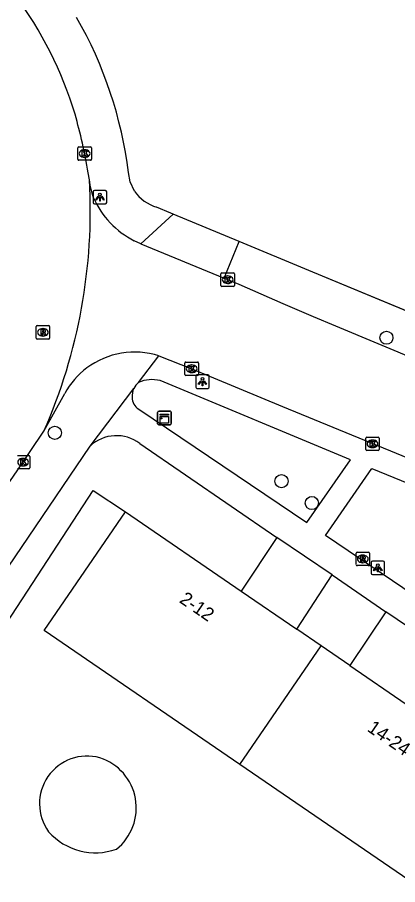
# Model space of a CAD drawing. Extents: x 159040 to 160094, y 381214 to 382518.
# Drawn here: x 159881.1 to 159909.3, y 382079.7 to 382144.1 of the extents above; entities that cross this region are included whole.
import ezdxf

# ---------------------------------------------------------------- set-up
doc = ezdxf.new("R2010")
doc.units = 0
for name, color, linetype in [('IMGEO_Boom', 7, 'Continuous'), ('IMGEO_Groenvoorziening', 7, 'Continuous'), ('IMGEO_Hek', 7, 'Continuous'), ('IMGEO_Kast', 7, 'Continuous'), ('IMGEO_Kolk', 7, 'Continuous'), ('IMGEO_Lichtpunt', 7, 'Continuous'), ('IMGEO_Pand', 7, 'Continuous'), ('IMGEO_Pand_nummerreeks', 7, 'Continuous'), ('IMGEO_Rijbaan_lokaal_gesloten', 7, 'Continuous'), ('IMGEO_Rijbaan_lokaal_open', 7, 'Continuous'), ('IMGEO_Rioolput', 7, 'Continuous'), ('IMGEO_Voetpad_open', 7, 'Continuous')]:
    doc.layers.add(name, color=color, linetype=linetype)

msp = doc.modelspace()

# ---------------------------------------------------------------- linework, layer by layer
at = {"layer": 'IMGEO_Boom'}
for centre in [(159908.482, 382120.35), (159883.867, 382113.288), (159900.689, 382109.696), (159902.95, 382108.07)]:
    msp.add_circle(centre, 0.489, dxfattribs=at)
at = {"layer": 'IMGEO_Groenvoorziening'}
msp.add_lwpolyline([(159875.084, 382083.344), (159873.788, 382085.832), (159872.389, 382087.076), (159886.72, 382109), (159889.106, 382107.408)], dxfattribs=at)
for centre, radius, start, end in [((159886.261, 382085.741), 3.538, 74.40685, 216.12587), ((159885.995, 382085.426), 3.916, 308.44302, 71.89627), ((159886.879, 382086.74), 4.647, 221.58947, 289.49752)]:
    msp.add_arc(centre, radius, start, end, dxfattribs=at)
at = {"layer": 'IMGEO_Hek'}
for points in [[(159889.772, 382131.232), (159889.451, 382131.922), (159889.33, 382132.613)], [(159892.469, 382129.608), (159891.423, 382130.043)], [(159897.544, 382127.5), (159892.657, 382129.53), (159892.469, 382129.608)], [(159902.731, 382125.343), (159897.544, 382127.5)], [(159921.917, 382117.37), (159902.731, 382125.343)]]:
    msp.add_lwpolyline(points, dxfattribs=at)
for centre, radius, start, end in [((159858.934, 382128.872), 30.625, 7.01587, 29.92255), ((159892.418, 382133.165), 3.276, 216.15066, 252.32877)]:
    msp.add_arc(centre, radius, start, end, dxfattribs=at)
at = {"layer": 'IMGEO_Kast'}
for p, q in [((159891.497, 382113.965), (159891.497, 382114.806)), ((159891.497, 382114.806), (159891.497, 382113.965)), ((159891.572, 382114.89), (159892.413, 382114.89)), ((159892.413, 382114.89), (159891.572, 382114.89)), ((159892.497, 382114.815), (159892.497, 382113.974)), ((159892.497, 382113.974), (159892.497, 382114.815)), ((159892.422, 382113.89), (159891.581, 382113.89)), ((159891.581, 382113.89), (159892.422, 382113.89))]:
    msp.add_line(p, q, dxfattribs=at)
for points in [[(159891.692, 382114.68), (159892.292, 382114.68), (159892.292, 382114.595), (159891.692, 382114.595), (159891.692, 382114.68)], [(159891.692, 382114.505), (159892.292, 382114.505), (159892.292, 382114.016), (159891.692, 382114.016), (159891.692, 382114.505)]]:
    msp.add_lwpolyline(points, dxfattribs=at)
msp.add_circle((159891.776, 382114.354), 0.0377, dxfattribs=at)
for centre, start, end in [((159891.575, 382114.812), 92.4484, 184.28452), ((159891.575, 382114.812), 92.4484, 184.28452), ((159892.419, 382114.812), 2.4484, 94.28452), ((159892.419, 382114.812), 2.4484, 94.28452), ((159891.575, 382113.968), 182.4484, 274.28452), ((159891.575, 382113.968), 182.4484, 274.28452), ((159892.419, 382113.968), 272.4484, 4.28452), ((159892.419, 382113.968), 272.4484, 4.28452)]:
    msp.add_arc(centre, 0.0779, start, end, dxfattribs=at)
at = {"layer": 'IMGEO_Kolk'}
for p, q in [((159885.573, 382133.604), (159885.573, 382134.456)), ((159885.648, 382134.53), (159886.5, 382134.53)), ((159886.061, 382134.31), (159886.086, 382134.31)), ((159886.574, 382134.456), (159886.574, 382133.604)), ((159886.5, 382133.53), (159885.648, 382133.53)), ((159886.084, 382133.75), (159886.059, 382133.75)), ((159896.199, 382124.235), (159896.199, 382125.087)), ((159896.274, 382125.161), (159897.126, 382125.161)), ((159897.2, 382125.087), (159897.2, 382124.235)), ((159896.71, 382124.381), (159896.685, 382124.381)), ((159896.687, 382124.941), (159896.712, 382124.941)), ((159897.126, 382124.161), (159896.274, 382124.161)), ((159893.522, 382117.621), (159893.522, 382118.473)), ((159893.597, 382118.547), (159894.449, 382118.547)), ((159894.01, 382118.327), (159894.035, 382118.327)), ((159894.523, 382118.473), (159894.523, 382117.621)), ((159894.449, 382117.547), (159893.597, 382117.547)), ((159894.033, 382117.767), (159894.008, 382117.767)), ((159906.952, 382112.041), (159906.952, 382112.893)), ((159907.027, 382112.967), (159907.879, 382112.967)), ((159907.953, 382112.893), (159907.953, 382112.041)), ((159907.463, 382112.187), (159907.438, 382112.187)), ((159907.44, 382112.747), (159907.465, 382112.747)), ((159881.079, 382111.606), (159881.931, 382111.606)), ((159882.005, 382111.532), (159882.005, 382110.68)), ((159907.879, 382111.967), (159907.027, 382111.967)), ((159881.492, 382111.386), (159881.517, 382111.386)), ((159881.931, 382110.606), (159881.079, 382110.606)), ((159881.515, 382110.826), (159881.49, 382110.826))]:
    msp.add_line(p, q, dxfattribs=at)
for points in [[(159885.573, 382133.604), (159885.573, 382134.456)], [(159885.648, 382134.53), (159886.5, 382134.53)], [(159885.894, 382134.23), (159886.017, 382134.23), (159886.017, 382134.079), (159886.147, 382134.23), (159886.311, 382134.23), (159886.165, 382134.079), (159886.318, 382133.83), (159886.166, 382133.83), (159886.081, 382133.994), (159886.017, 382133.927), (159886.017, 382133.83), (159885.894, 382133.83), (159885.894, 382134.23)], [(159886.574, 382134.456), (159886.574, 382133.604)], [(159886.5, 382133.53), (159885.648, 382133.53)], [(159896.199, 382124.235), (159896.199, 382125.087)], [(159896.274, 382125.161), (159897.126, 382125.161)], [(159897.2, 382125.087), (159897.2, 382124.235)], [(159896.52, 382124.861), (159896.643, 382124.861), (159896.643, 382124.71), (159896.773, 382124.861), (159896.937, 382124.861), (159896.791, 382124.71), (159896.944, 382124.461), (159896.792, 382124.461), (159896.707, 382124.625), (159896.643, 382124.558), (159896.643, 382124.461), (159896.52, 382124.461), (159896.52, 382124.861)], [(159897.126, 382124.161), (159896.274, 382124.161)], [(159893.522, 382117.621), (159893.522, 382118.473)], [(159893.597, 382118.547), (159894.449, 382118.547)], [(159893.843, 382118.247), (159893.966, 382118.247), (159893.966, 382118.096), (159894.096, 382118.247), (159894.26, 382118.247), (159894.114, 382118.096), (159894.267, 382117.847), (159894.115, 382117.847), (159894.03, 382118.011), (159893.966, 382117.944), (159893.966, 382117.847), (159893.843, 382117.847), (159893.843, 382118.247)], [(159894.523, 382118.473), (159894.523, 382117.621)], [(159894.449, 382117.547), (159893.597, 382117.547)], [(159906.952, 382112.041), (159906.952, 382112.893)], [(159907.027, 382112.967), (159907.879, 382112.967)], [(159907.953, 382112.893), (159907.953, 382112.041)], [(159907.273, 382112.667), (159907.396, 382112.667), (159907.396, 382112.516), (159907.526, 382112.667), (159907.69, 382112.667), (159907.544, 382112.516), (159907.697, 382112.267), (159907.545, 382112.267), (159907.46, 382112.431), (159907.396, 382112.364), (159907.396, 382112.267), (159907.273, 382112.267), (159907.273, 382112.667)], [(159881.079, 382111.606), (159881.931, 382111.606)], [(159882.005, 382111.532), (159882.005, 382110.68)], [(159907.879, 382111.967), (159907.027, 382111.967)], [(159881.325, 382111.306), (159881.448, 382111.306), (159881.448, 382111.155), (159881.578, 382111.306), (159881.742, 382111.306), (159881.596, 382111.155), (159881.749, 382110.906), (159881.597, 382110.906), (159881.512, 382111.07), (159881.448, 382111.003), (159881.448, 382110.906), (159881.325, 382110.906), (159881.325, 382111.306)], [(159881.931, 382110.606), (159881.079, 382110.606)]]:
    msp.add_lwpolyline(points, dxfattribs=at)
for centre, start, end in [((159885.65, 382134.454), 91.55205, 178.44795), ((159885.65, 382134.454), 91.55205, 178.44795), ((159886.498, 382134.454), 1.55205, 88.44795), ((159886.498, 382134.454), 1.55205, 88.44795), ((159885.65, 382133.606), 181.55205, 268.44795), ((159885.65, 382133.606), 181.55205, 268.44795), ((159886.498, 382133.606), 271.55205, 358.44795), ((159886.498, 382133.606), 271.55205, 358.44795), ((159896.276, 382125.085), 91.55205, 178.44795), ((159896.276, 382125.085), 91.55205, 178.44795), ((159897.124, 382125.085), 1.55205, 88.44795), ((159897.124, 382125.085), 1.55205, 88.44795), ((159896.276, 382124.237), 181.55205, 268.44795), ((159896.276, 382124.237), 181.55205, 268.44795), ((159897.124, 382124.237), 271.55205, 358.44795), ((159897.124, 382124.237), 271.55205, 358.44795), ((159893.599, 382118.471), 91.55205, 178.44795), ((159893.599, 382118.471), 91.55205, 178.44795), ((159894.447, 382118.471), 1.55205, 88.44795), ((159894.447, 382118.471), 1.55205, 88.44795), ((159893.599, 382117.623), 181.55205, 268.44795), ((159893.599, 382117.623), 181.55205, 268.44795), ((159894.447, 382117.623), 271.55205, 358.44795), ((159894.447, 382117.623), 271.55205, 358.44795), ((159907.029, 382112.891), 91.55205, 178.44795), ((159907.029, 382112.891), 91.55205, 178.44795), ((159907.877, 382112.891), 1.55205, 88.44795), ((159907.877, 382112.891), 1.55205, 88.44795), ((159881.929, 382111.53), 1.55205, 88.44795), ((159881.929, 382111.53), 1.55205, 88.44795), ((159907.029, 382112.043), 181.55205, 268.44795), ((159907.029, 382112.043), 181.55205, 268.44795), ((159907.877, 382112.043), 271.55205, 358.44795), ((159907.877, 382112.043), 271.55205, 358.44795), ((159881.929, 382110.682), 271.55205, 358.44795), ((159881.929, 382110.682), 271.55205, 358.44795)]:
    msp.add_arc(centre, 0.0765, start, end, dxfattribs=at)
for centre, major_axis, ratio, start_param, end_param in [((159886.06, 382134.03), (-0.387, 0.002), 0.722429, 4.712389, 7.853982), ((159886.085, 382134.03), (-0.39, 0.002), 0.717154, 1.570796, 4.712389), ((159896.686, 382124.661), (-0.387, 0.002), 0.722429, 4.712389, 7.853982), ((159896.711, 382124.661), (-0.39, 0.002), 0.717154, 1.570796, 4.712389), ((159894.009, 382118.047), (-0.387, 0.002), 0.722429, 4.712389, 7.853982), ((159894.034, 382118.047), (-0.39, 0.002), 0.717154, 1.570796, 4.712389), ((159907.439, 382112.467), (-0.387, 0.002), 0.722429, 4.712389, 7.853982), ((159907.464, 382112.467), (-0.39, 0.002), 0.717154, 1.570796, 4.712389), ((159881.491, 382111.106), (-0.387, 0.002), 0.722429, 4.712389, 7.853982), ((159881.516, 382111.106), (-0.39, 0.002), 0.717154, 1.570796, 4.712389)]:
    msp.add_ellipse(centre, major_axis=major_axis, ratio=ratio, start_param=start_param, end_param=end_param, dxfattribs=at)
at = {"layer": 'IMGEO_Lichtpunt'}
for p, q in [((159886.716, 382131.194), (159886.716, 382130.387)), ((159886.716, 382131.194), (159886.716, 382130.387)), ((159887.618, 382131.289), (159886.81, 382131.289)), ((159887.618, 382131.289), (159886.81, 382131.289)), ((159887.712, 382130.387), (159887.712, 382131.194)), ((159887.712, 382130.387), (159887.712, 382131.194)), ((159886.81, 382130.293), (159887.618, 382130.293)), ((159886.81, 382130.293), (159887.618, 382130.293)), ((159894.32, 382117.493), (159894.32, 382116.686)), ((159894.32, 382117.493), (159894.32, 382116.686)), ((159895.222, 382117.588), (159894.414, 382117.588)), ((159895.222, 382117.588), (159894.414, 382117.588)), ((159895.316, 382116.686), (159895.316, 382117.493)), ((159895.316, 382116.686), (159895.316, 382117.493)), ((159894.414, 382116.592), (159895.222, 382116.592)), ((159894.414, 382116.592), (159895.222, 382116.592)), ((159908.246, 382103.755), (159907.438, 382103.755)), ((159908.246, 382103.755), (159907.438, 382103.755)), ((159907.344, 382103.66), (159907.344, 382102.853)), ((159907.344, 382103.66), (159907.344, 382102.853)), ((159908.34, 382102.853), (159908.34, 382103.66)), ((159908.34, 382102.853), (159908.34, 382103.66)), ((159907.438, 382102.759), (159908.246, 382102.759)), ((159907.438, 382102.759), (159908.246, 382102.759))]:
    msp.add_line(p, q, dxfattribs=at)
for points in [[(159887.09, 382130.858), (159887.129, 382130.83), (159886.941, 382130.568), (159886.903, 382130.595), (159887.09, 382130.858)], [(159887.192, 382130.81), (159887.239, 382130.81), (159887.239, 382130.488), (159887.192, 382130.488), (159887.192, 382130.81)], [(159887.302, 382130.83), (159887.34, 382130.857), (159887.527, 382130.595), (159887.488, 382130.567), (159887.302, 382130.83)], [(159894.694, 382117.157), (159894.733, 382117.129), (159894.545, 382116.867), (159894.507, 382116.894), (159894.694, 382117.157)], [(159894.796, 382117.109), (159894.843, 382117.109), (159894.843, 382116.787), (159894.796, 382116.787), (159894.796, 382117.109)], [(159894.906, 382117.129), (159894.944, 382117.156), (159895.131, 382116.894), (159895.092, 382116.866), (159894.906, 382117.129)], [(159907.718, 382103.324), (159907.757, 382103.296), (159907.569, 382103.034), (159907.531, 382103.061), (159907.718, 382103.324)], [(159907.82, 382103.276), (159907.867, 382103.276), (159907.867, 382102.954), (159907.82, 382102.954), (159907.82, 382103.276)], [(159907.93, 382103.296), (159907.968, 382103.323), (159908.155, 382103.061), (159908.116, 382103.033), (159907.93, 382103.296)]]:
    msp.add_lwpolyline(points, dxfattribs=at)
for centre in [(159887.215, 382130.992), (159894.819, 382117.291), (159907.843, 382103.458)]:
    msp.add_circle(centre, 0.0994, dxfattribs=at)
for centre, start, end in [((159886.81, 382131.194), 90, 180), ((159886.81, 382131.194), 90, 180), ((159887.618, 382131.194), 0, 90), ((159887.618, 382131.194), 0, 90), ((159886.81, 382130.387), 180, 270), ((159886.81, 382130.387), 180, 270), ((159887.618, 382130.387), 270, 0), ((159887.618, 382130.387), 270, 360), ((159894.414, 382117.493), 90, 180), ((159894.414, 382117.493), 90, 180), ((159895.222, 382117.493), 0, 90), ((159895.222, 382117.493), 0, 90), ((159894.414, 382116.686), 180, 270), ((159894.414, 382116.686), 180, 270), ((159895.222, 382116.686), 270, 0), ((159895.222, 382116.686), 270, 360), ((159907.438, 382103.66), 90, 180), ((159907.438, 382103.66), 90, 180), ((159908.246, 382103.66), 0, 90), ((159908.246, 382103.66), 0, 90), ((159907.438, 382102.853), 180, 270), ((159907.438, 382102.853), 180, 270), ((159908.246, 382102.853), 270, 0), ((159908.246, 382102.853), 270, 360)]:
    msp.add_arc(centre, 0.0946, start, end, dxfattribs=at)
at = {"layer": 'IMGEO_Pand'}
for points in [[(159897.59, 382088.65), (159883.07, 382098.596), (159889.106, 382107.408)], [(159889.106, 382107.408), (159897.695, 382101.524)], [(159897.695, 382101.524), (159901.819, 382098.699)], [(159903.626, 382097.462), (159901.819, 382098.699)], [(159897.59, 382088.65), (159903.626, 382097.462)], [(159905.757, 382096.002), (159903.626, 382097.462)], [(159905.757, 382096.002), (159909.958, 382093.124)], [(159918.451, 382087.306), (159912.415, 382078.494), (159897.59, 382088.65)]]:
    msp.add_lwpolyline(points, dxfattribs=at)
at = {"layer": 'IMGEO_Rijbaan_lokaal_gesloten'}
for points in [[(159886.43, 382132.075), (159886.341, 382132.609)], [(159872.251, 382097.775), (159873.055, 382098.97), (159874.837, 382101.436), (159881.077, 382110.472), (159883.045, 382113.401)]]:
    msp.add_lwpolyline(points, dxfattribs=at)
for centre, radius, start, end in [((159857.798, 382128.619), 28.8, 16.82991, 36.68213), ((159842.503, 382125.055), 44.484, 9.77706, 15.52037), ((159845.894, 382129.779), 40.601, 336.20948, 3.24185)]:
    msp.add_arc(centre, radius, start, end, dxfattribs=at)
at = {"layer": 'IMGEO_Rijbaan_lokaal_open'}
for points in [[(159886.727, 382130.744), (159886.512, 382131.539), (159886.43, 382132.075)], [(159890.238, 382127.329), (159889.751, 382127.558)], [(159890.238, 382127.329), (159896.433, 382124.777)], [(159920.156, 382114.78), (159904.723, 382121.216), (159903.075, 382121.893), (159900.812, 382122.877), (159897.537, 382124.31), (159896.7, 382124.661), (159896.433, 382124.777)], [(159891.595, 382119.01), (159894.028, 382118.045), (159900.77, 382115.252), (159927.483, 382104.273)], [(159883.045, 382113.401), (159884.605, 382116.206)]]:
    msp.add_lwpolyline(points, dxfattribs=at)
for centre, radius, start, end in [((159892.769, 382133.45), 6.62, 204.1295, 242.88183), ((159889.805, 382113.267), 6.015, 72.69211, 126.36435), ((159889.664, 382113.52), 5.728, 126.72454, 152.03325)]:
    msp.add_arc(centre, radius, start, end, dxfattribs=at)
at = {"layer": 'IMGEO_Rioolput'}
for p, q in [((159882.475, 382120.326), (159882.475, 382121.178)), ((159882.55, 382121.252), (159883.402, 382121.252)), ((159883.476, 382121.178), (159883.476, 382120.326)), ((159882.963, 382121.032), (159882.988, 382121.032)), ((159883.402, 382120.252), (159882.55, 382120.252)), ((159882.986, 382120.472), (159882.961, 382120.472)), ((159906.302, 382104.42), (159907.154, 382104.42)), ((159906.227, 382103.494), (159906.227, 382104.346)), ((159906.715, 382104.2), (159906.74, 382104.2)), ((159907.228, 382104.346), (159907.228, 382103.494)), ((159907.154, 382103.42), (159906.302, 382103.42)), ((159906.738, 382103.64), (159906.713, 382103.64))]:
    msp.add_line(p, q, dxfattribs=at)
for points in [[(159882.475, 382120.326), (159882.475, 382121.178)], [(159882.55, 382121.252), (159883.402, 382121.252)], [(159883.476, 382121.178), (159883.476, 382120.326)], [(159883.064, 382120.95), (159882.812, 382120.952), (159882.812, 382120.552)], [(159882.812, 382120.552), (159882.936, 382120.552), (159882.936, 382120.714), (159882.947, 382120.714)], [(159882.99, 382120.871), (159882.936, 382120.871), (159882.936, 382120.79)], [(159882.936, 382120.79), (159882.988, 382120.79)], [(159882.994, 382120.685), (159883.065, 382120.552), (159883.205, 382120.552), (159883.14, 382120.678)], [(159883.402, 382120.252), (159882.55, 382120.252)], [(159906.302, 382104.42), (159907.154, 382104.42)], [(159906.227, 382103.494), (159906.227, 382104.346)], [(159906.816, 382104.118), (159906.564, 382104.12), (159906.564, 382103.72)], [(159906.564, 382103.72), (159906.688, 382103.72), (159906.688, 382103.882), (159906.699, 382103.882)], [(159906.742, 382104.039), (159906.688, 382104.039), (159906.688, 382103.958)], [(159906.688, 382103.958), (159906.74, 382103.958)], [(159906.746, 382103.853), (159906.817, 382103.72), (159906.957, 382103.72), (159906.892, 382103.846)], [(159907.228, 382104.346), (159907.228, 382103.494)], [(159907.154, 382103.42), (159906.302, 382103.42)]]:
    msp.add_lwpolyline(points, dxfattribs=at)
for centre, radius, start, end in [((159882.552, 382121.176), 0.0765, 91.55205, 178.44795), ((159882.552, 382121.176), 0.0765, 91.55205, 178.44795), ((159883.4, 382121.176), 0.0765, 1.55205, 88.44795), ((159883.4, 382121.176), 0.0765, 1.55205, 88.44795), ((159882.946, 382120.661), 0.0533, 26.02933, 88.69889), ((159882.972, 382120.979), 0.19, 274.7715, 282.96867), ((159882.996, 382120.775), 0.0964, 77.00612, 93.18647), ((159883.01, 382120.832), 0.0378, 276.66336, 79.67722), ((159883.063, 382120.84), 0.109, 350.36119, 89.41601), ((159883.061, 382120.84), 0.112, 277.58423, 350.98172), ((159883.045, 382120.625), 0.108, 29.51342, 73.79051), ((159882.552, 382120.328), 0.0765, 181.55205, 268.44795), ((159882.552, 382120.328), 0.0765, 181.55205, 268.44795), ((159883.4, 382120.328), 0.0765, 271.55205, 358.44795), ((159883.4, 382120.328), 0.0765, 271.55205, 358.44795), ((159906.304, 382104.344), 0.0765, 91.55205, 178.44795), ((159906.304, 382104.344), 0.0765, 91.55205, 178.44795), ((159907.152, 382104.344), 0.0765, 1.55205, 88.44795), ((159907.152, 382104.344), 0.0765, 1.55205, 88.44795), ((159906.698, 382103.829), 0.0533, 26.02933, 88.69889), ((159906.724, 382104.147), 0.19, 274.7715, 282.96867), ((159906.748, 382103.943), 0.0964, 77.00612, 93.18647), ((159906.762, 382104), 0.0378, 276.66336, 79.67722), ((159906.815, 382104.008), 0.109, 350.36119, 89.41601), ((159906.813, 382104.008), 0.112, 277.58423, 350.98172), ((159906.797, 382103.793), 0.108, 29.51342, 73.79051), ((159906.304, 382103.496), 0.0765, 181.55205, 268.44795), ((159906.304, 382103.496), 0.0765, 181.55205, 268.44795), ((159907.152, 382103.496), 0.0765, 271.55205, 358.44795), ((159907.152, 382103.496), 0.0765, 271.55205, 358.44795)]:
    msp.add_arc(centre, radius, start, end, dxfattribs=at)
for centre, major_axis, ratio, start_param, end_param in [((159882.962, 382120.752), (-0.387, 0.002), 0.722429, 4.712389, 7.853982), ((159882.987, 382120.752), (-0.39, 0.002), 0.717154, 1.570796, 4.712389), ((159906.714, 382103.92), (-0.387, 0.002), 0.722429, 4.712389, 7.853982), ((159906.739, 382103.92), (-0.39, 0.002), 0.717154, 1.570796, 4.712389)]:
    msp.add_ellipse(centre, major_axis=major_axis, ratio=ratio, start_param=start_param, end_param=end_param, dxfattribs=at)
at = {"layer": 'IMGEO_Voetpad_open'}
for points in [[(159889.772, 382131.232), (159889.451, 382131.922), (159889.33, 382132.613)], [(159892.657, 382129.53), (159890.238, 382127.329)], [(159892.657, 382129.53), (159892.469, 382129.608), (159891.423, 382130.043)], [(159897.544, 382127.5), (159892.657, 382129.53)], [(159896.433, 382124.777), (159897.544, 382127.5)], [(159921.431, 382117.596), (159902.731, 382125.343), (159897.544, 382127.5)], [(159890.078, 382117.032), (159891.595, 382119.01)], [(159890.1, 382115.052), (159902.563, 382106.616), (159905.822, 382111.291), (159891.678, 382117.163)], [(159886.474, 382112.298), (159889.724, 382116.586)], [(159867.667, 382084.559), (159886.474, 382112.298)], [(159890.173, 382112.492), (159900.34, 382105.521)], [(159907.39, 382110.649), (159915.702, 382107.251), (159911.385, 382100.641), (159903.969, 382105.664), (159907.39, 382110.649)], [(159900.34, 382105.521), (159897.695, 382101.524)], [(159904.464, 382102.745), (159900.34, 382105.521)], [(159901.819, 382098.699), (159904.464, 382102.745)], [(159904.464, 382102.745), (159908.447, 382099.989)], [(159908.447, 382099.989), (159905.757, 382096.002)], [(159912.65, 382097.143), (159908.447, 382099.989)]]:
    msp.add_lwpolyline(points, dxfattribs=at)
for centre, radius, start, end in [((159858.934, 382128.872), 30.625, 7.01587, 29.92255), ((159892.418, 382133.165), 3.276, 216.15066, 252.32877), ((159890.88, 382116.032), 1.282, 128.72824, 154.39215), ((159891.064, 382114.821), 2.421, 75.31695, 114.04435), ((159890.895, 382116.041), 1.291, 155.03834, 185.33915), ((159890.513, 382115.859), 0.906, 176.05674, 242.87766), ((159888.438, 382110.21), 2.867, 52.75659, 133.24785)]:
    msp.add_arc(centre, radius, start, end, dxfattribs=at)

# ---------------------------------------------------------------- texts
at = {"layer": 'IMGEO_Pand_nummerreeks'}
for s, rotation, p in [('2-12', 325.58791, (159893.045, 382100.734)), ('14-24', 325.58801, (159906.995, 382091.178))]:
    msp.add_text(s, height=1, rotation=rotation, dxfattribs=at).set_placement(p)

doc.saveas('drawing.dxf')
